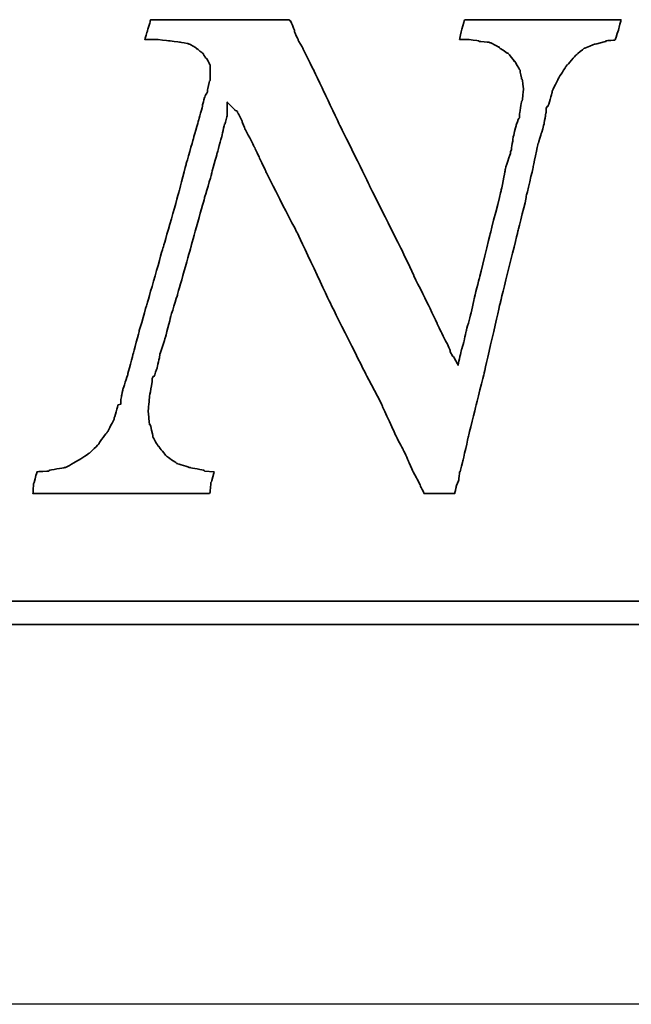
# Model space of a CAD drawing. Header units: millimetres. Extents: x -212 to 3135, y -1694 to 860.
# Tile 368 of 565: x 1107 to 1112, y -1388 to -1379. Entities that reach past the tile are written whole.
import ezdxf

# ---------------------------------------------------------------- set-up
doc = ezdxf.new("R2010")
doc.units = ezdxf.units.MM
doc.layers.add('2', color=7, linetype='CONTINUOUS', true_color=0xffffff)
doc.layers.add('DIM', color=4, linetype='CONTINUOUS')
doc.layers.add('layer 1', color=7, linetype='CONTINUOUS')

# ---------------------------------------------------------------- blocks, each defined once
blk = doc.blocks.new('TBI MOTION logo(完整正式版)')
at = {"layer": 'layer 1', "color": 22, "lineweight": 35}
for points, knots in [([(58.92625, -7.91875), (58.92625, -7.91875), (58.58625, -7.89375), (58.58625, -7.89375), (58.58625, -7.89375), (58.58625, -7.89375), (58.56625, -7.87125), (58.56625, -7.87125), (58.56625, -7.87125), (58.56625, -7.87125), (58.08375, -7.77375), (58.08375, -7.77375), (58.08375, -7.77375), (58.08375, -7.77375), (58.06125, -7.77375), (58.06125, -7.77375), (58.06125, -7.77375), (58.06125, -7.77375), (57.62625, -7.63125), (57.62625, -7.63125), (57.62625, -7.63125), (57.62625, -7.63125), (57.60625, -7.63125), (57.60625, -7.63125), (57.60625, -7.63125), (57.60625, -7.63125), (57.58125, -7.60625), (57.58125, -7.60625), (57.58125, -7.60625), (57.58125, -7.60625), (57.26625, -7.38875), (57.26625, -7.38875), (57.26625, -7.38875), (57.26625, -7.38875), (57.24625, -7.36875), (57.24625, -7.36875), (57.24625, -7.36875), (57.24625, -7.36875), (57.22125, -7.34375), (57.22125, -7.34375), (57.22125, -7.34375), (57.22125, -7.34375), (56.98125, -7.05375), (56.98125, -7.05375), (56.98125, -7.05375), (56.98125, -7.05375), (56.98125, -7.02875), (56.98125, -7.02875), (56.98125, -7.02875), (56.98125, -7.02875), (56.95625, -7.02875), (56.95625, -7.02875), (56.95625, -7.02875), (56.95625, -7.02875), (56.76625, -6.69625), (56.76625, -6.69625), (56.76625, -6.69625), (56.76625, -6.69625), (56.76625, -6.67125), (56.76625, -6.67125), (56.76625, -6.67125), (56.76625, -6.67125), (56.76625, -6.64875), (56.76625, -6.64875), (56.76625, -6.64875), (56.76625, -6.64875), (56.67125, -6.26375), (56.67125, -6.26375), (56.67125, -6.26375), (56.67125, -6.26375), (56.64625, -6.26375), (56.64625, -6.26375), (56.64625, -6.26375), (56.64625, -6.26375), (56.64625, -6.23875), (56.64625, -6.23875), (56.64625, -6.23875), (56.64625, -6.23875), (56.59625, -5.80875), (56.59625, -5.80875), (56.59625, -5.80875), (56.59625, -5.80875), (56.59625, -5.78375), (56.59625, -5.78375), (56.59625, -5.78375), (56.59625, -5.78375), (56.64625, -5.30375), (56.64625, -5.30375), (56.64625, -5.30375), (56.64625, -5.30375), (56.64625, -5.27875), (56.64625, -5.27875), (56.64625, -5.27875), (56.64625, -5.27875), (56.74125, -4.72875), (56.74125, -4.72875), (56.74125, -4.72875), (56.74125, -4.72875), (56.74125, -4.67875), (56.74125, -4.67875), (56.74125, -4.67875), (56.74125, -4.67875), (56.74125, -4.63375), (56.74125, -4.63375), (56.74125, -4.63375), (56.74125, -4.63375), (56.79125, -4.55875), (56.79125, -4.55875), (56.79125, -4.55875), (56.79125, -4.55875), (56.81125, -4.55875), (56.81125, -4.55875), (56.81125, -4.55875), (56.81125, -4.55875), (56.91125, -4.27375), (56.91125, -4.27375), (56.91125, -4.27375), (56.91125, -4.27375), (57.00625, -3.83874), (57.00625, -3.83874), (57.00625, -3.83874), (57.00625, -3.83874), (57.00625, -3.81374), (57.00625, -3.81374), (57.00625, -3.81374), (57.00625, -3.81374), (57.19875, -3.21374), (57.19875, -3.21374), (57.19875, -3.21374), (57.19875, -3.21374), (57.38625, -2.49625), (57.38625, -2.49625), (57.38625, -2.49625), (57.38625, -2.49625), (57.38625, -2.47374), (57.38625, -2.47374), (57.38625, -2.47374), (57.38625, -2.47374), (57.62625, -1.70375), (57.62625, -1.70375), (57.62625, -1.70375), (57.62625, -1.70375), (58.10625, 0.00125), (58.10625, 0.00125), (58.10625, 0.00125), (58.10625, 0.00125), (58.58625, 1.72625), (58.58625, 1.72625), (58.58625, 1.72625), (58.58625, 1.72625), (58.82625, 2.54125), (58.82625, 2.54125), (58.82625, 2.54125), (58.82625, 2.54125), (58.82625, 2.56374), (58.82625, 2.56374), (58.82625, 2.56374), (58.82625, 2.56374), (59.02125, 3.26125), (59.02125, 3.26125), (59.02125, 3.26125), (59.02125, 3.26125), (59.18625, 3.86125), (59.18625, 3.86125), (59.18625, 3.86125), (59.18625, 3.86125), (59.28625, 4.31875), (59.28625, 4.31875), (59.28625, 4.31875), (59.28625, 4.31875), (59.30625, 4.31875), (59.30625, 4.31875), (59.30625, 4.31875), (59.30625, 4.31875), (59.30625, 4.34125), (59.30625, 4.34125), (59.30625, 4.34125), (59.30625, 4.34125), (59.38125, 4.60625), (59.38125, 4.60625), (59.38125, 4.60625), (59.38125, 4.60625), (59.38125, 4.65125), (59.38125, 4.65125), (59.38125, 4.65125), (59.38125, 4.65125), (59.38125, 5.08625), (59.38125, 5.08625), (59.38125, 5.08625), (59.38125, 5.08625), (59.66625, 4.79624), (59.66625, 4.79624), (59.66625, 4.79624), (59.66625, 4.79624), (59.74125, 4.75124), (59.74125, 4.75124), (59.74125, 4.75124), (59.74125, 4.75124), (59.74125, 4.72624), (59.74125, 4.72624), (59.74125, 4.72624), (59.74125, 4.72624), (59.76125, 4.70124), (59.76125, 4.70124), (59.76125, 4.70124), (59.76125, 4.70124), (59.81125, 4.60625), (59.81125, 4.60625), (59.81125, 4.60625), (59.81125, 4.60625), (59.90625, 4.41125), (59.90625, 4.41125), (59.90625, 4.41125), (59.90625, 4.41125), (59.90625, 4.39125), (59.90625, 4.39125), (59.90625, 4.39125), (59.90625, 4.39125), (60.00375, 4.15124), (60.00375, 4.15124), (60.00375, 4.15124), (60.00375, 4.15124), (60.14625, 3.88374), (60.14625, 3.88374), (60.14625, 3.88374), (60.14625, 3.88374), (60.34125, 3.50124), (60.34125, 3.50124), (60.34125, 3.50124), (60.34125, 3.50124), (60.53125, 3.09125), (60.53125, 3.09125), (60.53125, 3.09125), (60.53125, 3.09125), (60.74625, 2.63625), (60.74625, 2.63625), (60.74625, 2.63625), (60.74625, 2.63625), (61.25125, 1.63124), (61.25125, 1.63124), (61.25125, 1.63124), (61.25125, 1.63124), (61.85125, 0.47625), (61.85125, 0.47625), (61.85125, 0.47625), (61.85125, 0.47625), (63.02625, -2.01874), (63.02625, -2.01874), (63.02625, -2.01874), (63.02625, -2.01874), (64.27625, -4.51374), (64.27625, -4.51374), (64.27625, -4.51374), (64.27625, -4.51374), (64.85125, -5.61375), (64.85125, -5.61375), (64.85125, -5.61375), (64.85125, -5.61375), (64.85125, -5.64125), (64.85125, -5.64125), (64.85125, -5.64125), (64.85125, -5.64125), (65.32875, -6.67125), (65.32875, -6.67125), (65.32875, -6.67125), (65.32875, -6.67125), (65.57125, -7.12875), (65.57125, -7.12875), (65.57125, -7.12875), (65.57125, -7.12875), (65.76125, -7.53625), (65.76125, -7.53625), (65.76125, -7.53625), (65.76125, -7.53625), (65.76125, -7.55625), (65.76125, -7.55625), (65.76125, -7.55625), (65.76125, -7.55625), (65.90375, -7.87125), (65.90375, -7.87125), (65.90375, -7.87125), (65.90375, -7.87125), (66.07125, -8.18125), (66.07125, -8.18125), (66.07125, -8.18125), (66.07125, -8.18125), (66.19125, -8.42375), (66.19125, -8.42375), (66.19125, -8.42375), (66.19125, -8.42375), (66.19125, -8.44375), (66.19125, -8.44375), (66.19125, -8.44375), (66.19125, -8.44375), (66.29125, -8.63875), (66.29125, -8.63875), (66.29125, -8.63875), (66.29125, -8.63875), (66.31125, -8.68625), (66.31125, -8.68625), (66.31125, -8.68625), (66.31125, -8.68625), (66.38375, -8.68625), (66.38375, -8.68625), (66.38375, -8.68625), (66.38375, -8.68625), (66.84125, -8.68625), (66.84125, -8.68625), (66.84125, -8.68625), (66.84125, -8.68625), (67.29625, -8.68625), (67.29625, -8.68625), (67.29625, -8.68625), (67.29625, -8.68625), (67.36625, -8.68625), (67.36625, -8.68625), (67.36625, -8.68625), (67.36625, -8.68625), (67.39125, -8.68625), (67.39125, -8.68625), (67.39125, -8.68625), (67.39125, -8.68625), (67.44125, -8.46875), (67.44125, -8.46875), (67.44125, -8.46875), (67.44125, -8.46875), (67.44125, -8.44375), (67.44125, -8.44375), (67.44125, -8.44375), (67.44125, -8.44375), (67.53625, -8.20375), (67.53625, -8.20375), (67.53625, -8.20375), (67.53625, -8.20375), (67.56125, -7.94375), (67.56125, -7.94375), (67.56125, -7.94375), (67.56125, -7.94375), (67.56125, -7.91875), (67.56125, -7.91875), (67.56125, -7.91875), (67.56125, -7.91875), (67.58625, -7.91875), (67.58625, -7.91875), (67.58625, -7.91875), (67.58625, -7.91875), (67.68125, -7.53625), (67.68125, -7.53625), (67.68125, -7.53625), (67.68125, -7.53625), (67.87375, -6.67125), (67.87375, -6.67125), (67.87375, -6.67125), (67.87375, -6.67125), (68.13625, -5.61375), (68.13625, -5.61375), (68.13625, -5.61375), (68.13625, -5.61375), (68.42375, -4.46374), (68.42375, -4.46374), (68.42375, -4.46374), (68.42375, -4.46374), (68.99875, -1.96874), (68.99875, -1.96874), (68.99875, -1.96874), (68.99875, -1.96874), (69.62625, 0.57625), (69.62625, 0.57625), (69.62625, 0.57625), (69.62625, 0.57625), (69.91125, 1.72625), (69.91125, 1.72625), (69.91125, 1.72625), (69.91125, 1.72625), (69.91125, 1.77625), (69.91125, 1.77625), (69.91125, 1.77625), (69.91125, 1.77625), (70.15125, 2.78124), (70.15125, 2.78124), (70.15125, 2.78124), (70.15125, 2.78124), (70.32125, 3.62125), (70.32125, 3.62125), (70.32125, 3.62125), (70.32125, 3.62125), (70.34125, 3.64625), (70.34125, 3.64625), (70.34125, 3.64625), (70.34125, 3.64625), (70.44125, 3.98125), (70.44125, 3.98125), (70.44125, 3.98125), (70.44125, 3.98125), (70.53625, 4.31875), (70.53625, 4.31875), (70.53625, 4.31875), (70.53625, 4.31875), (70.58125, 4.55875), (70.58125, 4.55875), (70.58125, 4.55875), (70.58125, 4.55875), (70.60625, 4.72624), (70.60625, 4.72624), (70.60625, 4.72624), (70.60625, 4.72624), (70.60625, 4.79624), (70.60625, 4.79624), (70.60625, 4.79624), (70.60625, 4.79624), (70.60625, 4.87125), (70.60625, 4.87125), (70.60625, 4.87125), (70.60625, 4.87125), (70.65625, 4.94125), (70.65625, 4.94125), (70.65625, 4.94125), (70.65625, 4.94125), (70.68125, 4.94125), (70.68125, 4.94125), (70.68125, 4.94125), (70.68125, 4.94125), (70.82125, 5.42125), (70.82125, 5.42125), (70.82125, 5.42125), (70.82125, 5.42125), (70.82125, 5.44625), (70.82125, 5.44625), (70.82125, 5.44625), (70.82125, 5.44625), (70.82125, 5.47125), (70.82125, 5.47125), (70.82125, 5.47125), (70.82125, 5.47125), (71.06125, 5.94625), (71.06125, 5.94625), (71.06125, 5.94625), (71.06125, 5.94625), (71.30125, 6.33124), (71.30125, 6.33124), (71.30125, 6.33124), (71.30125, 6.33124), (71.32625, 6.35625), (71.32625, 6.35625), (71.32625, 6.35625), (71.32625, 6.35625), (71.32625, 6.38124), (71.32625, 6.38124), (71.32625, 6.38124), (71.32625, 6.38124), (71.35125, 6.38124), (71.35125, 6.38124), (71.35125, 6.38124), (71.35125, 6.38124), (71.66125, 6.74125), (71.66125, 6.74125), (71.66125, 6.74125), (71.66125, 6.74125), (71.68625, 6.76625), (71.68625, 6.76625), (71.68625, 6.76625), (71.68625, 6.76625), (71.92625, 6.95624), (71.92625, 6.95624), (71.92625, 6.95624), (71.92625, 6.95624), (71.95125, 6.98125), (71.95125, 6.98125), (71.95125, 6.98125), (71.95125, 6.98125), (71.97625, 6.98125), (71.97625, 6.98125), (71.97625, 6.98125), (71.97625, 6.98125), (72.31125, 7.12624), (72.31125, 7.12624), (72.31125, 7.12624), (72.31125, 7.12624), (72.33375, 7.12624), (72.33375, 7.12624), (72.33375, 7.12624), (72.33375, 7.12624), (72.71625, 7.21875), (72.71625, 7.21875), (72.71625, 7.21875), (72.71625, 7.21875), (72.71625, 7.24624), (72.71625, 7.24624), (72.71625, 7.24624), (72.71625, 7.24624), (72.74125, 7.24624), (72.74125, 7.24624), (72.74125, 7.24624), (72.74125, 7.24624), (73.03124, 7.26624), (73.03124, 7.26624), (73.03124, 7.26624), (73.03124, 7.26624), (73.05375, 7.29125), (73.05375, 7.29125), (73.05375, 7.29125), (73.05375, 7.29125), (73.05375, 7.31625), (73.05375, 7.31625), (73.05375, 7.31625), (73.05375, 7.31625), (73.17625, 7.67625), (73.17625, 7.67625), (73.17625, 7.67625), (73.17625, 7.67625), (73.24625, 7.98625), (73.24625, 7.98625), (73.24625, 7.98625), (73.24625, 7.98625), (73.19625, 7.98625), (73.19625, 7.98625), (73.19625, 7.98625), (73.19625, 7.98625), (72.93625, 7.98625), (72.93625, 7.98625), (72.93625, 7.98625), (72.93625, 7.98625), (72.55125, 7.98625), (72.55125, 7.98625), (72.55125, 7.98625), (72.55125, 7.98625), (72.09625, 7.98625), (72.09625, 7.98625), (72.09625, 7.98625), (72.09625, 7.98625), (71.64125, 7.98625), (71.64125, 7.98625), (71.64125, 7.98625), (71.64125, 7.98625), (70.53625, 7.98625), (70.53625, 7.98625), (70.53625, 7.98625), (70.53625, 7.98625), (69.47875, 7.98625), (69.47875, 7.98625), (69.47875, 7.98625), (69.47875, 7.98625), (68.95125, 7.98625), (68.95125, 7.98625), (68.95125, 7.98625), (68.95125, 7.98625), (68.52125, 7.98625), (68.52125, 7.98625), (68.52125, 7.98625), (68.52125, 7.98625), (68.13625, 7.98625), (68.13625, 7.98625), (68.13625, 7.98625), (68.13625, 7.98625), (67.87375, 7.98625), (67.87375, 7.98625), (67.87375, 7.98625), (67.87375, 7.98625), (67.75125, 7.98625), (67.75125, 7.98625), (67.75125, 7.98625), (67.75125, 7.98625), (67.72625, 7.94125), (67.72625, 7.94125), (67.72625, 7.94125), (67.72625, 7.94125), (67.63125, 7.60625), (67.63125, 7.60625), (67.63125, 7.60625), (67.63125, 7.60625), (67.56125, 7.29125), (67.56125, 7.29125), (67.56125, 7.29125), (67.56125, 7.29125), (67.72625, 7.29125), (67.72625, 7.29125), (67.72625, 7.29125), (67.72625, 7.29125), (67.82625, 7.29125), (67.82625, 7.29125), (67.82625, 7.29125), (67.82625, 7.29125), (67.84625, 7.29125), (67.84625, 7.29125), (67.84625, 7.29125), (67.84625, 7.29125), (68.23125, 7.24624), (68.23125, 7.24624), (68.23125, 7.24624), (68.23125, 7.24624), (68.25875, 7.21875), (68.25875, 7.21875), (68.25875, 7.21875), (68.25875, 7.21875), (68.59125, 7.19624), (68.59125, 7.19624), (68.59125, 7.19624), (68.59125, 7.19624), (68.64125, 7.17125), (68.64125, 7.17125), (68.64125, 7.17125), (68.64125, 7.17125), (68.66625, 7.17125), (68.66625, 7.17125), (68.66625, 7.17125), (68.66625, 7.17125), (68.92625, 7.02624), (68.92625, 7.02624), (68.92625, 7.02624), (68.92625, 7.02624), (68.95125, 7.02624), (68.95125, 7.02624), (68.95125, 7.02624), (68.95125, 7.02624), (68.95125, 7.00624), (68.95125, 7.00624), (68.95125, 7.00624), (68.95125, 7.00624), (69.23875, 6.81125), (69.23875, 6.81125), (69.23875, 6.81125), (69.23875, 6.81125), (69.26625, 6.81125), (69.26625, 6.81125), (69.26625, 6.81125), (69.26625, 6.81125), (69.28625, 6.78625), (69.28625, 6.78625), (69.28625, 6.78625), (69.28625, 6.78625), (69.47875, 6.54875), (69.47875, 6.54875), (69.47875, 6.54875), (69.47875, 6.54875), (69.47875, 6.52375), (69.47875, 6.52375), (69.47875, 6.52375), (69.47875, 6.52375), (69.50625, 6.52375), (69.50625, 6.52375), (69.50625, 6.52375), (69.50625, 6.52375), (69.67125, 6.23625), (69.67125, 6.23625), (69.67125, 6.23625), (69.67125, 6.23625), (69.69375, 6.21125), (69.69375, 6.21125), (69.69375, 6.21125), (69.69375, 6.21125), (69.69375, 6.18625), (69.69375, 6.18625), (69.69375, 6.18625), (69.69375, 6.18625), (69.74625, 5.89875), (69.74625, 5.89875), (69.74625, 5.89875), (69.74625, 5.89875), (69.76625, 5.89875), (69.76625, 5.89875), (69.76625, 5.89875), (69.76625, 5.89875), (69.81375, 5.56625), (69.81375, 5.56625), (69.81375, 5.56625), (69.81375, 5.56625), (69.81375, 5.54125), (69.81375, 5.54125), (69.81375, 5.54125), (69.81375, 5.54125), (69.81375, 5.51625), (69.81375, 5.51625), (69.81375, 5.51625), (69.81375, 5.51625), (69.76625, 5.13125), (69.76625, 5.13125), (69.76625, 5.13125), (69.76625, 5.13125), (69.74625, 5.10874), (69.74625, 5.10874), (69.74625, 5.10874), (69.74625, 5.10874), (69.67125, 4.65125), (69.67125, 4.65125), (69.67125, 4.65125), (69.67125, 4.65125), (69.67125, 4.55875), (69.67125, 4.55875), (69.67125, 4.55875), (69.67125, 4.55875), (69.67125, 4.53125), (69.67125, 4.53125), (69.67125, 4.53125), (69.67125, 4.53125), (69.64625, 4.50874), (69.64625, 4.50874), (69.64625, 4.50874), (69.64625, 4.50874), (69.55125, 4.27125), (69.55125, 4.27125), (69.55125, 4.27125), (69.55125, 4.27125), (69.55125, 4.24625), (69.55125, 4.24625), (69.55125, 4.24625), (69.55125, 4.24625), (69.45375, 3.86125), (69.45375, 3.86125), (69.45375, 3.86125), (69.45375, 3.86125), (69.38625, 3.40624), (69.38625, 3.40624), (69.38625, 3.40624), (69.38625, 3.40624), (69.35875, 3.33125), (69.35875, 3.33125), (69.35875, 3.33125), (69.35875, 3.33125), (69.35875, 3.30875), (69.35875, 3.30875), (69.35875, 3.30875), (69.35875, 3.30875), (69.16625, 2.71125), (69.16625, 2.71125), (69.16625, 2.71125), (69.16625, 2.71125), (69.16625, 2.66375), (69.16625, 2.66375), (69.16625, 2.66375), (69.16625, 2.66375), (69.02625, 1.96374), (69.02625, 1.96374), (69.02625, 1.96374), (69.02625, 1.96374), (68.64125, 0.45624), (68.64125, 0.45624), (68.64125, 0.45624), (68.64125, 0.45624), (68.25875, -1.10625), (68.25875, -1.10625), (68.25875, -1.10625), (68.25875, -1.10625), (68.08625, -1.80125), (68.08625, -1.80125), (68.08625, -1.80125), (68.08625, -1.80125), (67.94625, -2.42625), (67.94625, -2.42625), (67.94625, -2.42625), (67.94625, -2.42625), (67.80125, -2.95375), (67.80125, -2.95375), (67.80125, -2.95375), (67.80125, -2.95375), (67.70625, -3.38375), (67.70625, -3.38375), (67.70625, -3.38375), (67.70625, -3.38375), (67.70625, -3.40875), (67.70625, -3.40875), (67.70625, -3.40875), (67.70625, -3.40875), (67.63125, -3.62375), (67.63125, -3.62375), (67.63125, -3.62375), (67.63125, -3.62375), (67.60625, -3.72125), (67.60625, -3.72125), (67.60625, -3.72125), (67.60625, -3.72125), (67.51125, -4.17375), (67.51125, -4.17375), (67.51125, -4.17375), (67.51125, -4.17375), (67.34625, -3.86374), (67.34625, -3.86374), (67.34625, -3.86374), (67.34625, -3.86374), (67.32125, -3.86374), (67.32125, -3.86374), (67.32125, -3.86374), (67.32125, -3.86374), (67.27125, -3.76874), (67.27125, -3.76874), (67.27125, -3.76874), (67.27125, -3.76874), (67.22625, -3.67374), (67.22625, -3.67374), (67.22625, -3.67374), (67.22625, -3.67374), (67.22625, -3.64875), (67.22625, -3.64875), (67.22625, -3.64875), (67.22625, -3.64875), (67.15125, -3.45375), (67.15125, -3.45375), (67.15125, -3.45375), (67.15125, -3.45375), (67.05625, -3.28875), (67.05625, -3.28875), (67.05625, -3.28875), (67.05625, -3.28875), (66.91125, -3.00125), (66.91125, -3.00125), (66.91125, -3.00125), (66.91125, -3.00125), (66.77125, -2.71375), (66.77125, -2.71375), (66.77125, -2.71375), (66.77125, -2.71375), (66.77125, -2.68875), (66.77125, -2.68875), (66.77125, -2.68875), (66.77125, -2.68875), (66.41125, -1.94374), (66.41125, -1.94374), (66.41125, -1.94374), (66.41125, -1.94374), (65.95125, -1.03375), (65.95125, -1.03375), (65.95125, -1.03375), (65.95125, -1.03375), (65.95125, -1.00875), (65.95125, -1.00875), (65.95125, -1.00875), (65.95125, -1.00875), (65.49625, -0.04874), (65.49625, -0.04874), (65.49625, -0.04874), (65.49625, -0.04874), (64.39375, 2.13624), (64.39375, 2.13624), (64.39375, 2.13624), (64.39375, 2.13624), (64.39375, 2.15624), (64.39375, 2.15624), (64.39375, 2.15624), (64.39375, 2.15624), (63.33625, 4.29125), (63.33625, 4.29125), (63.33625, 4.29125), (63.33625, 4.29125), (62.85625, 5.30125), (62.85625, 5.30125), (62.85625, 5.30125), (62.85625, 5.30125), (62.42625, 6.21125), (62.42625, 6.21125), (62.42625, 6.21125), (62.42625, 6.21125), (62.04125, 6.98125), (62.04125, 6.98125), (62.04125, 6.98125), (62.04125, 6.98125), (61.87375, 7.26624), (61.87375, 7.26624), (61.87375, 7.26624), (61.87375, 7.26624), (61.87375, 7.29125), (61.87375, 7.29125), (61.87375, 7.29125), (61.87375, 7.29125), (61.75625, 7.55625), (61.75625, 7.55625), (61.75625, 7.55625), (61.75625, 7.55625), (61.75625, 7.58124), (61.75625, 7.58124), (61.75625, 7.58124), (61.75625, 7.58124), (61.68375, 7.79375), (61.68375, 7.79375), (61.68375, 7.79375), (61.68375, 7.79375), (61.61125, 7.94125), (61.61125, 7.94125), (61.61125, 7.94125), (61.61125, 7.94125), (61.58625, 7.94125), (61.58625, 7.94125), (61.58625, 7.94125), (61.58625, 7.94125), (61.56375, 7.98625), (61.56375, 7.98625), (61.56375, 7.98625), (61.56375, 7.98625), (61.41875, 7.98625), (61.41875, 7.98625), (61.41875, 7.98625), (61.41875, 7.98625), (61.18125, 7.98625), (61.18125, 7.98625), (61.18125, 7.98625), (61.18125, 7.98625), (60.84125, 7.98625), (60.84125, 7.98625), (60.84125, 7.98625), (60.84125, 7.98625), (60.02625, 7.98625), (60.02625, 7.98625), (60.02625, 7.98625), (60.02625, 7.98625), (59.11625, 7.98625), (59.11625, 7.98625), (59.11625, 7.98625), (59.11625, 7.98625), (58.15625, 7.98625), (58.15625, 7.98625), (58.15625, 7.98625), (58.15625, 7.98625), (57.34125, 7.98625), (57.34125, 7.98625), (57.34125, 7.98625), (57.34125, 7.98625), (57.00625, 7.98625), (57.00625, 7.98625), (57.00625, 7.98625), (57.00625, 7.98625), (56.76625, 7.98625), (56.76625, 7.98625), (56.76625, 7.98625), (56.76625, 7.98625), (56.69125, 7.98625), (56.69125, 7.98625), (56.69125, 7.98625), (56.69125, 7.98625), (56.67125, 7.94125), (56.67125, 7.94125), (56.67125, 7.94125), (56.67125, 7.94125), (56.67125, 7.91625), (56.67125, 7.91625), (56.67125, 7.91625), (56.67125, 7.91625), (56.57125, 7.60625), (56.57125, 7.60625), (56.57125, 7.60625), (56.57125, 7.60625), (56.57125, 7.58124), (56.57125, 7.58124), (56.57125, 7.58124), (56.57125, 7.58124), (56.47625, 7.29125), (56.47625, 7.29125), (56.47625, 7.29125), (56.47625, 7.29125), (56.57125, 7.29125), (56.57125, 7.29125), (56.57125, 7.29125), (56.57125, 7.29125), (56.76625, 7.29125), (56.76625, 7.29125), (56.76625, 7.29125), (56.76625, 7.29125), (56.86125, 7.29125), (56.86125, 7.29125), (56.86125, 7.29125), (56.86125, 7.29125), (56.88625, 7.29125), (56.88625, 7.29125), (56.88625, 7.29125), (56.88625, 7.29125), (57.31625, 7.24624), (57.31625, 7.24624), (57.31625, 7.24624), (57.31625, 7.24624), (57.70125, 7.19624), (57.70125, 7.19624), (57.70125, 7.19624), (57.70125, 7.19624), (57.72625, 7.19624), (57.72625, 7.19624), (57.72625, 7.19624), (57.72625, 7.19624), (58.01125, 7.14624), (58.01125, 7.14624), (58.01125, 7.14624), (58.01125, 7.14624), (58.03625, 7.12624), (58.03625, 7.12624), (58.03625, 7.12624), (58.03625, 7.12624), (58.06125, 7.12624), (58.06125, 7.12624), (58.06125, 7.12624), (58.06125, 7.12624), (58.30125, 6.98125), (58.30125, 6.98125), (58.30125, 6.98125), (58.30125, 6.98125), (58.30125, 6.95624), (58.30125, 6.95624), (58.30125, 6.95624), (58.30125, 6.95624), (58.32375, 6.95624), (58.32375, 6.95624), (58.32375, 6.95624), (58.32375, 6.95624), (58.51625, 6.81125), (58.51625, 6.81125), (58.51625, 6.81125), (58.51625, 6.81125), (58.54125, 6.78625), (58.54125, 6.78625), (58.54125, 6.78625), (58.54125, 6.78625), (58.54125, 6.76625), (58.54125, 6.76625), (58.54125, 6.76625), (58.54125, 6.76625), (58.63625, 6.62124), (58.63625, 6.62124), (58.63625, 6.62124), (58.63625, 6.62124), (58.65875, 6.62124), (58.65875, 6.62124), (58.65875, 6.62124), (58.65875, 6.62124), (58.75625, 6.42625), (58.75625, 6.42625), (58.75625, 6.42625), (58.75625, 6.42625), (58.77875, 6.38124), (58.77875, 6.38124), (58.77875, 6.38124), (58.77875, 6.38124), (58.77875, 6.33124), (58.77875, 6.33124), (58.77875, 6.33124), (58.77875, 6.33124), (58.77875, 6.09125), (58.77875, 6.09125), (58.77875, 6.09125), (58.77875, 6.09125), (58.77875, 5.85125), (58.77875, 5.85125), (58.77875, 5.85125), (58.77875, 5.85125), (58.75625, 5.82625), (58.75625, 5.82625), (58.75625, 5.82625), (58.75625, 5.82625), (58.68625, 5.51625), (58.68625, 5.51625), (58.68625, 5.51625), (58.68625, 5.51625), (58.68625, 5.47125), (58.68625, 5.47125), (58.68625, 5.47125), (58.68625, 5.47125), (58.68625, 5.44625), (58.68625, 5.44625), (58.68625, 5.44625), (58.68625, 5.44625), (58.65875, 5.39625), (58.65875, 5.39625), (58.65875, 5.39625), (58.65875, 5.39625), (58.61125, 5.32624), (58.61125, 5.32624), (58.61125, 5.32624), (58.61125, 5.32624), (58.56625, 5.20375), (58.56625, 5.20375), (58.56625, 5.20375), (58.56625, 5.20375), (58.51625, 4.99125), (58.51625, 4.99125), (58.51625, 4.99125), (58.51625, 4.99125), (58.51625, 4.96625), (58.51625, 4.96625), (58.51625, 4.96625), (58.51625, 4.96625), (58.37125, 4.43625), (58.37125, 4.43625), (58.37125, 4.43625), (58.37125, 4.43625), (58.18125, 3.76625), (58.18125, 3.76625), (58.18125, 3.76625), (58.18125, 3.76625), (57.94125, 2.92624), (57.94125, 2.92624), (57.94125, 2.92624), (57.94125, 2.92624), (57.70125, 1.98874), (57.70125, 1.98874), (57.70125, 1.98874), (57.70125, 1.98874), (57.12625, -0.02374), (57.12625, -0.02374), (57.12625, -0.02374), (57.12625, -0.02374), (56.55125, -2.03875), (56.55125, -2.03875), (56.55125, -2.03875), (56.55125, -2.03875), (56.28625, -2.95375), (56.28625, -2.95375), (56.28625, -2.95375), (56.28625, -2.95375), (56.07125, -3.76874), (56.07125, -3.76874), (56.07125, -3.76874), (56.07125, -3.76874), (55.87625, -4.48874), (55.87625, -4.48874), (55.87625, -4.48874), (55.87625, -4.48874), (55.87625, -4.51374), (55.87625, -4.51374), (55.87625, -4.51374), (55.87625, -4.51374), (55.71125, -5.01625), (55.71125, -5.01625), (55.71125, -5.01625), (55.71125, -5.01625), (55.66125, -5.25375), (55.66125, -5.25375), (55.66125, -5.25375), (55.66125, -5.25375), (55.66125, -5.27875), (55.66125, -5.27875), (55.66125, -5.27875), (55.66125, -5.27875), (55.63625, -5.37375), (55.63625, -5.37375), (55.63625, -5.37375), (55.63625, -5.37375), (55.63625, -5.42375), (55.63625, -5.42375), (55.63625, -5.42375), (55.63625, -5.42375), (55.63625, -5.54125), (55.63625, -5.54125), (55.63625, -5.54125), (55.63625, -5.54125), (55.54125, -5.56875), (55.54125, -5.56875), (55.54125, -5.56875), (55.54125, -5.56875), (55.39625, -6.04875), (55.39625, -6.04875), (55.39625, -6.04875), (55.39625, -6.04875), (55.39625, -6.06875), (55.39625, -6.06875), (55.39625, -6.06875), (55.39625, -6.06875), (55.18125, -6.50375), (55.18125, -6.50375), (55.18125, -6.50375), (55.18125, -6.50375), (55.15625, -6.52875), (55.15625, -6.52875), (55.15625, -6.52875), (55.15625, -6.52875), (54.86875, -6.91125), (54.86875, -6.91125), (54.86875, -6.91125), (54.86875, -6.91125), (54.86875, -6.93375), (54.86875, -6.93375), (54.86875, -6.93375), (54.86875, -6.93375), (54.53125, -7.26875), (54.53125, -7.26875), (54.53125, -7.26875), (54.53125, -7.26875), (54.51125, -7.26875), (54.51125, -7.26875), (54.51125, -7.26875), (54.51125, -7.26875), (54.48625, -7.29625), (54.48625, -7.29625), (54.48625, -7.29625), (54.48625, -7.29625), (54.10375, -7.53625), (54.10375, -7.53625), (54.10375, -7.53625), (54.10375, -7.53625), (53.69625, -7.77375), (53.69625, -7.77375), (53.69625, -7.77375), (53.69625, -7.77375), (53.67125, -7.77375), (53.67125, -7.77375), (53.67125, -7.77375), (53.67125, -7.77375), (53.64625, -7.77375), (53.64625, -7.77375), (53.64625, -7.77375), (53.64625, -7.77375), (53.11625, -7.87125), (53.11625, -7.87125), (53.11625, -7.87125), (53.11625, -7.87125), (53.09625, -7.89375), (53.09625, -7.89375), (53.09625, -7.89375), (53.09625, -7.89375), (52.68625, -7.91875), (52.68625, -7.91875), (52.68625, -7.91875), (52.68625, -7.91875), (52.66125, -7.99125), (52.66125, -7.99125), (52.66125, -7.99125), (52.66125, -7.99125), (52.56625, -8.34875), (52.56625, -8.34875), (52.56625, -8.34875), (52.56625, -8.34875), (52.54125, -8.68625), (52.54125, -8.68625), (52.54125, -8.68625), (52.54125, -8.68625), (52.58875, -8.68625), (52.58875, -8.68625), (52.58875, -8.68625), (52.58875, -8.68625), (52.87625, -8.68625), (52.87625, -8.68625), (52.87625, -8.68625), (52.87625, -8.68625), (53.33625, -8.68625), (53.33625, -8.68625), (53.33625, -8.68625), (53.33625, -8.68625), (53.79125, -8.68625), (53.79125, -8.68625), (53.79125, -8.68625), (53.79125, -8.68625), (54.36625, -8.68625), (54.36625, -8.68625), (54.36625, -8.68625), (54.36625, -8.68625), (55.59125, -8.68625), (55.59125, -8.68625), (55.59125, -8.68625), (55.59125, -8.68625), (56.76625, -8.68625), (56.76625, -8.68625), (56.76625, -8.68625), (56.76625, -8.68625), (57.34125, -8.68625), (57.34125, -8.68625), (57.34125, -8.68625), (57.34125, -8.68625), (57.82125, -8.68625), (57.82125, -8.68625), (57.82125, -8.68625), (57.82125, -8.68625), (58.25125, -8.68625), (58.25125, -8.68625), (58.25125, -8.68625), (58.25125, -8.68625), (58.58625, -8.68625), (58.58625, -8.68625), (58.58625, -8.68625), (58.58625, -8.68625), (58.75625, -8.68625), (58.75625, -8.68625), (58.75625, -8.68625), (58.75625, -8.68625), (58.77875, -8.63875), (58.77875, -8.63875), (58.77875, -8.63875), (58.77875, -8.63875), (58.80625, -8.30375), (58.80625, -8.30375), (58.80625, -8.30375), (58.80625, -8.30375), (58.82625, -8.27875), (58.82625, -8.27875), (58.82625, -8.27875), (58.82625, -8.27875), (58.92625, -7.91875), (58.92625, -7.91875)], [0, 0, 0, 0, 0.003125, 0.003125, 0.003125, 0.00312501, 0.00625, 0.00625, 0.00625, 0.00625001, 0.009375, 0.009375, 0.009375, 0.00937501, 0.0125, 0.0125, 0.0125, 0.01250001, 0.015625, 0.015625, 0.015625, 0.01562501, 0.01875, 0.01875, 0.01875, 0.01875001, 0.021875, 0.021875, 0.021875, 0.02187501, 0.025, 0.025, 0.025, 0.02500001, 0.028125, 0.028125, 0.028125, 0.02812501, 0.03125, 0.03125, 0.03125, 0.03125001, 0.034375, 0.034375, 0.034375, 0.03437501, 0.0375, 0.0375, 0.0375, 0.03750001, 0.040625, 0.040625, 0.040625, 0.04062501, 0.04375, 0.04375, 0.04375, 0.04375001, 0.046875, 0.046875, 0.046875, 0.04687501, 0.05, 0.05, 0.05, 0.05000001, 0.053125, 0.053125, 0.053125, 0.05312501, 0.05625, 0.05625, 0.05625, 0.05625001, 0.059375, 0.059375, 0.059375, 0.05937501, 0.0625, 0.0625, 0.0625, 0.06250001, 0.065625, 0.065625, 0.065625, 0.06562501, 0.06875, 0.06875, 0.06875, 0.06875001, 0.071875, 0.071875, 0.071875, 0.07187501, 0.075, 0.075, 0.075, 0.07500001, 0.078125, 0.078125, 0.078125, 0.07812501, 0.08125, 0.08125, 0.08125, 0.08125001, 0.084375, 0.084375, 0.084375, 0.08437501, 0.0875, 0.0875, 0.0875, 0.08750001, 0.090625, 0.090625, 0.090625, 0.09062501, 0.09375, 0.09375, 0.09375, 0.09375001, 0.096875, 0.096875, 0.096875, 0.09687501, 0.1, 0.1, 0.1, 0.10000001, 0.103125, 0.103125, 0.103125, 0.10312501, 0.10625, 0.10625, 0.10625, 0.10625001, 0.109375, 0.109375, 0.109375, 0.10937501, 0.1125, 0.1125, 0.1125, 0.11250001, 0.115625, 0.115625, 0.115625, 0.11562501, 0.11875, 0.11875, 0.11875, 0.11875001, 0.121875, 0.121875, 0.121875, 0.12187501, 0.125, 0.125, 0.125, 0.12500001, 0.128125, 0.128125, 0.128125, 0.12812501, 0.13125, 0.13125, 0.13125, 0.13125001, 0.134375, 0.134375, 0.134375, 0.13437501, 0.1375, 0.1375, 0.1375, 0.13750001, 0.140625, 0.140625, 0.140625, 0.14062501, 0.14375, 0.14375, 0.14375, 0.14375001, 0.146875, 0.146875, 0.146875, 0.14687501, 0.15, 0.15, 0.15, 0.15000001, 0.153125, 0.153125, 0.153125, 0.15312501, 0.15625, 0.15625, 0.15625, 0.15625001, 0.159375, 0.159375, 0.159375, 0.15937501, 0.1625, 0.1625, 0.1625, 0.16250001, 0.165625, 0.165625, 0.165625, 0.16562501, 0.16875, 0.16875, 0.16875, 0.16875001, 0.171875, 0.171875, 0.171875, 0.17187501, 0.175, 0.175, 0.175, 0.17500001, 0.178125, 0.178125, 0.178125, 0.17812501, 0.18125, 0.18125, 0.18125, 0.18125001, 0.184375, 0.184375, 0.184375, 0.18437501, 0.1875, 0.1875, 0.1875, 0.18750001, 0.190625, 0.190625, 0.190625, 0.19062501, 0.19375, 0.19375, 0.19375, 0.19375001, 0.196875, 0.196875, 0.196875, 0.19687501, 0.2, 0.2, 0.2, 0.20000001, 0.203125, 0.203125, 0.203125, 0.20312501, 0.20625, 0.20625, 0.20625, 0.20625001, 0.209375, 0.209375, 0.209375, 0.20937501, 0.2125, 0.2125, 0.2125, 0.21250001, 0.215625, 0.215625, 0.215625, 0.21562501, 0.21875, 0.21875, 0.21875, 0.21875001, 0.221875, 0.221875, 0.221875, 0.22187501, 0.225, 0.225, 0.225, 0.22500001, 0.228125, 0.228125, 0.228125, 0.22812501, 0.23125, 0.23125, 0.23125, 0.23125001, 0.234375, 0.234375, 0.234375, 0.23437501, 0.2375, 0.2375, 0.2375, 0.23750001, 0.240625, 0.240625, 0.240625, 0.24062501, 0.24375, 0.24375, 0.24375, 0.24375001, 0.246875, 0.246875, 0.246875, 0.24687501, 0.25, 0.25, 0.25, 0.25000001, 0.253125, 0.253125, 0.253125, 0.25312501, 0.25625, 0.25625, 0.25625, 0.25625001, 0.259375, 0.259375, 0.259375, 0.25937501, 0.2625, 0.2625, 0.2625, 0.26250001, 0.265625, 0.265625, 0.265625, 0.26562501, 0.26875, 0.26875, 0.26875, 0.26875001, 0.271875, 0.271875, 0.271875, 0.27187501, 0.275, 0.275, 0.275, 0.27500001, 0.278125, 0.278125, 0.278125, 0.27812501, 0.28125, 0.28125, 0.28125, 0.28125001, 0.284375, 0.284375, 0.284375, 0.28437501, 0.2875, 0.2875, 0.2875, 0.28750001, 0.290625, 0.290625, 0.290625, 0.29062501, 0.29375, 0.29375, 0.29375, 0.29375001, 0.296875, 0.296875, 0.296875, 0.29687501, 0.3, 0.3, 0.3, 0.30000001, 0.303125, 0.303125, 0.303125, 0.30312501, 0.30625, 0.30625, 0.30625, 0.30625001, 0.309375, 0.309375, 0.309375, 0.30937501, 0.3125, 0.3125, 0.3125, 0.31250001, 0.315625, 0.315625, 0.315625, 0.31562501, 0.31875, 0.31875, 0.31875, 0.31875001, 0.321875, 0.321875, 0.321875, 0.32187501, 0.325, 0.325, 0.325, 0.32500001, 0.328125, 0.328125, 0.328125, 0.32812501, 0.33125, 0.33125, 0.33125, 0.33125001, 0.334375, 0.334375, 0.334375, 0.33437501, 0.3375, 0.3375, 0.3375, 0.33750001, 0.340625, 0.340625, 0.340625, 0.34062501, 0.34375, 0.34375, 0.34375, 0.34375001, 0.346875, 0.346875, 0.346875, 0.34687501, 0.35, 0.35, 0.35, 0.35000001, 0.353125, 0.353125, 0.353125, 0.35312501, 0.35625, 0.35625, 0.35625, 0.35625001, 0.359375, 0.359375, 0.359375, 0.35937501, 0.3625, 0.3625, 0.3625, 0.36250001, 0.365625, 0.365625, 0.365625, 0.36562501, 0.36875, 0.36875, 0.36875, 0.36875001, 0.371875, 0.371875, 0.371875, 0.37187501, 0.375, 0.375, 0.375, 0.37500001, 0.378125, 0.378125, 0.378125, 0.37812501, 0.38125, 0.38125, 0.38125, 0.38125001, 0.384375, 0.384375, 0.384375, 0.38437501, 0.3875, 0.3875, 0.3875, 0.38750001, 0.390625, 0.390625, 0.390625, 0.39062501, 0.39375, 0.39375, 0.39375, 0.39375001, 0.396875, 0.396875, 0.396875, 0.39687501, 0.4, 0.4, 0.4, 0.40000001, 0.403125, 0.403125, 0.403125, 0.40312501, 0.40625, 0.40625, 0.40625, 0.40625001, 0.409375, 0.409375, 0.409375, 0.40937501, 0.4125, 0.4125, 0.4125, 0.41250001, 0.415625, 0.415625, 0.415625, 0.41562501, 0.41875, 0.41875, 0.41875, 0.41875001, 0.421875, 0.421875, 0.421875, 0.42187501, 0.425, 0.425, 0.425, 0.42500001, 0.428125, 0.428125, 0.428125, 0.42812501, 0.43125, 0.43125, 0.43125, 0.43125001, 0.434375, 0.434375, 0.434375, 0.43437501, 0.4375, 0.4375, 0.4375, 0.43750001, 0.440625, 0.440625, 0.440625, 0.44062501, 0.44375, 0.44375, 0.44375, 0.44375001, 0.446875, 0.446875, 0.446875, 0.44687501, 0.45, 0.45, 0.45, 0.45000001, 0.453125, 0.453125, 0.453125, 0.45312501, 0.45625, 0.45625, 0.45625, 0.45625001, 0.459375, 0.459375, 0.459375, 0.45937501, 0.4625, 0.4625, 0.4625, 0.46250001, 0.465625, 0.465625, 0.465625, 0.46562501, 0.46875, 0.46875, 0.46875, 0.46875001, 0.471875, 0.471875, 0.471875, 0.47187501, 0.475, 0.475, 0.475, 0.47500001, 0.478125, 0.478125, 0.478125, 0.47812501, 0.48125, 0.48125, 0.48125, 0.48125001, 0.484375, 0.484375, 0.484375, 0.48437501, 0.4875, 0.4875, 0.4875, 0.48750001, 0.490625, 0.490625, 0.490625, 0.49062501, 0.49375, 0.49375, 0.49375, 0.49375001, 0.496875, 0.496875, 0.496875, 0.49687501, 0.5, 0.5, 0.5, 0.50000001, 0.503125, 0.503125, 0.503125, 0.50312501, 0.50625, 0.50625, 0.50625, 0.50625001, 0.509375, 0.509375, 0.509375, 0.50937501, 0.5125, 0.5125, 0.5125, 0.51250001, 0.515625, 0.515625, 0.515625, 0.51562501, 0.51875, 0.51875, 0.51875, 0.51875001, 0.521875, 0.521875, 0.521875, 0.52187501, 0.525, 0.525, 0.525, 0.52500001, 0.528125, 0.528125, 0.528125, 0.52812501, 0.53125, 0.53125, 0.53125, 0.53125001, 0.534375, 0.534375, 0.534375, 0.53437501, 0.5375, 0.5375, 0.5375, 0.53750001, 0.540625, 0.540625, 0.540625, 0.54062501, 0.54375, 0.54375, 0.54375, 0.54375001, 0.546875, 0.546875, 0.546875, 0.54687501, 0.55, 0.55, 0.55, 0.55000001, 0.553125, 0.553125, 0.553125, 0.55312501, 0.55625, 0.55625, 0.55625, 0.55625001, 0.559375, 0.559375, 0.559375, 0.55937501, 0.5625, 0.5625, 0.5625, 0.56250001, 0.565625, 0.565625, 0.565625, 0.56562501, 0.56875, 0.56875, 0.56875, 0.56875001, 0.571875, 0.571875, 0.571875, 0.57187501, 0.575, 0.575, 0.575, 0.57500001, 0.578125, 0.578125, 0.578125, 0.57812501, 0.58125, 0.58125, 0.58125, 0.58125001, 0.584375, 0.584375, 0.584375, 0.58437501, 0.5875, 0.5875, 0.5875, 0.58750001, 0.590625, 0.590625, 0.590625, 0.59062501, 0.59375, 0.59375, 0.59375, 0.59375001, 0.596875, 0.596875, 0.596875, 0.59687501, 0.6, 0.6, 0.6, 0.60000001, 0.603125, 0.603125, 0.603125, 0.60312501, 0.60625, 0.60625, 0.60625, 0.60625001, 0.609375, 0.609375, 0.609375, 0.60937501, 0.6125, 0.6125, 0.6125, 0.61250001, 0.615625, 0.615625, 0.615625, 0.61562501, 0.61875, 0.61875, 0.61875, 0.61875001, 0.621875, 0.621875, 0.621875, 0.62187501, 0.625, 0.625, 0.625, 0.62500001, 0.628125, 0.628125, 0.628125, 0.62812501, 0.63125, 0.63125, 0.63125, 0.63125001, 0.634375, 0.634375, 0.634375, 0.63437501, 0.6375, 0.6375, 0.6375, 0.63750001, 0.640625, 0.640625, 0.640625, 0.64062501, 0.64375, 0.64375, 0.64375, 0.64375001, 0.646875, 0.646875, 0.646875, 0.64687501, 0.65, 0.65, 0.65, 0.65000001, 0.653125, 0.653125, 0.653125, 0.65312501, 0.65625, 0.65625, 0.65625, 0.65625001, 0.659375, 0.659375, 0.659375, 0.65937501, 0.6625, 0.6625, 0.6625, 0.66250001, 0.665625, 0.665625, 0.665625, 0.66562501, 0.66875, 0.66875, 0.66875, 0.66875001, 0.671875, 0.671875, 0.671875, 0.67187501, 0.675, 0.675, 0.675, 0.67500001, 0.678125, 0.678125, 0.678125, 0.67812501, 0.68125, 0.68125, 0.68125, 0.68125001, 0.684375, 0.684375, 0.684375, 0.68437501, 0.6875, 0.6875, 0.6875, 0.68750001, 0.690625, 0.690625, 0.690625, 0.69062501, 0.69375, 0.69375, 0.69375, 0.69375001, 0.696875, 0.696875, 0.696875, 0.69687501, 0.7, 0.7, 0.7, 0.70000001, 0.703125, 0.703125, 0.703125, 0.70312501, 0.70625, 0.70625, 0.70625, 0.70625001, 0.709375, 0.709375, 0.709375, 0.70937501, 0.7125, 0.7125, 0.7125, 0.71250001, 0.715625, 0.715625, 0.715625, 0.71562501, 0.71875, 0.71875, 0.71875, 0.71875001, 0.721875, 0.721875, 0.721875, 0.72187501, 0.725, 0.725, 0.725, 0.72500001, 0.728125, 0.728125, 0.728125, 0.72812501, 0.73125, 0.73125, 0.73125, 0.73125001, 0.734375, 0.734375, 0.734375, 0.73437501, 0.7375, 0.7375, 0.7375, 0.73750001, 0.740625, 0.740625, 0.740625, 0.74062501, 0.74375, 0.74375, 0.74375, 0.74375001, 0.746875, 0.746875, 0.746875, 0.74687501, 0.75, 0.75, 0.75, 0.75000001, 0.753125, 0.753125, 0.753125, 0.75312501, 0.75625, 0.75625, 0.75625, 0.75625001, 0.759375, 0.759375, 0.759375, 0.75937501, 0.7625, 0.7625, 0.7625, 0.76250001, 0.765625, 0.765625, 0.765625, 0.76562501, 0.76875, 0.76875, 0.76875, 0.76875001, 0.771875, 0.771875, 0.771875, 0.77187501, 0.775, 0.775, 0.775, 0.77500001, 0.778125, 0.778125, 0.778125, 0.77812501, 0.78125, 0.78125, 0.78125, 0.78125001, 0.784375, 0.784375, 0.784375, 0.78437501, 0.7875, 0.7875, 0.7875, 0.78750001, 0.790625, 0.790625, 0.790625, 0.79062501, 0.79375, 0.79375, 0.79375, 0.79375001, 0.796875, 0.796875, 0.796875, 0.79687501, 0.8, 0.8, 0.8, 0.80000001, 0.803125, 0.803125, 0.803125, 0.80312501, 0.80625, 0.80625, 0.80625, 0.80625001, 0.809375, 0.809375, 0.809375, 0.80937501, 0.8125, 0.8125, 0.8125, 0.81250001, 0.815625, 0.815625, 0.815625, 0.81562501, 0.81875, 0.81875, 0.81875, 0.81875001, 0.821875, 0.821875, 0.821875, 0.82187501, 0.825, 0.825, 0.825, 0.82500001, 0.828125, 0.828125, 0.828125, 0.82812501, 0.83125, 0.83125, 0.83125, 0.83125001, 0.834375, 0.834375, 0.834375, 0.83437501, 0.8375, 0.8375, 0.8375, 0.83750001, 0.840625, 0.840625, 0.840625, 0.84062501, 0.84375, 0.84375, 0.84375, 0.84375001, 0.846875, 0.846875, 0.846875, 0.84687501, 0.85, 0.85, 0.85, 0.85000001, 0.853125, 0.853125, 0.853125, 0.85312501, 0.85625, 0.85625, 0.85625, 0.85625001, 0.859375, 0.859375, 0.859375, 0.85937501, 0.8625, 0.8625, 0.8625, 0.86250001, 0.865625, 0.865625, 0.865625, 0.86562501, 0.86875, 0.86875, 0.86875, 0.86875001, 0.871875, 0.871875, 0.871875, 0.87187501, 0.875, 0.875, 0.875, 0.87500001, 0.878125, 0.878125, 0.878125, 0.87812501, 0.88125, 0.88125, 0.88125, 0.88125001, 0.884375, 0.884375, 0.884375, 0.88437501, 0.8875, 0.8875, 0.8875, 0.88750001, 0.890625, 0.890625, 0.890625, 0.89062501, 0.89375, 0.89375, 0.89375, 0.89375001, 0.896875, 0.896875, 0.896875, 0.89687501, 0.9, 0.9, 0.9, 0.90000001, 0.903125, 0.903125, 0.903125, 0.90312501, 0.90625, 0.90625, 0.90625, 0.90625001, 0.909375, 0.909375, 0.909375, 0.90937501, 0.9125, 0.9125, 0.9125, 0.91250001, 0.915625, 0.915625, 0.915625, 0.91562501, 0.91875, 0.91875, 0.91875, 0.91875001, 0.921875, 0.921875, 0.921875, 0.92187501, 0.925, 0.925, 0.925, 0.92500001, 0.928125, 0.928125, 0.928125, 0.92812501, 0.93125, 0.93125, 0.93125, 0.93125001, 0.934375, 0.934375, 0.934375, 0.93437501, 0.9375, 0.9375, 0.9375, 0.93750001, 0.940625, 0.940625, 0.940625, 0.94062501, 0.94375, 0.94375, 0.94375, 0.94375001, 0.946875, 0.946875, 0.946875, 0.94687501, 0.95, 0.95, 0.95, 0.95000001, 0.953125, 0.953125, 0.953125, 0.95312501, 0.95625, 0.95625, 0.95625, 0.95625001, 0.959375, 0.959375, 0.959375, 0.95937501, 0.9625, 0.9625, 0.9625, 0.96250001, 0.965625, 0.965625, 0.965625, 0.96562501, 0.96875, 0.96875, 0.96875, 0.96875001, 0.971875, 0.971875, 0.971875, 0.97187501, 0.975, 0.975, 0.975, 0.97500001, 0.978125, 0.978125, 0.978125, 0.97812501, 0.98125, 0.98125, 0.98125, 0.98125001, 0.984375, 0.984375, 0.984375, 0.98437501, 0.9875, 0.9875, 0.9875, 0.98750001, 0.990625, 0.990625, 0.990625, 0.99062501, 0.99375, 0.99375, 0.99375, 0.99375001, 0.996875, 0.996875, 0.996875, 0.99687501, 1, 1, 1, 1]), ([(75.90875, -9.47875), (75.90875, -9.47875), (75.90875, -12.28625), (75.90875, -12.28625), (75.90875, -12.28625), (75.90875, -12.28625), (75.90875, -12.47875), (75.90875, -12.47875), (75.90875, -12.47875), (75.90875, -12.47875), (75.71625, -12.47875), (75.71625, -12.47875), (75.71625, -12.47875), (75.71625, -12.47875), (-88.32875, -12.47875), (-88.32875, -12.47875), (-88.32875, -12.47875), (-88.32875, -12.47875), (-88.32875, -13.29375), (-88.32875, -13.29375), (-88.32875, -13.29375), (-88.32875, -13.29375), (82.89125, -13.29375), (82.89125, -13.29375), (82.89125, -13.29375), (82.89125, -13.29375), (75.90875, -9.47875), (75.90875, -9.47875)], [0, 0, 0, 0, 0.14285714, 0.14285714, 0.14285714, 0.14285715, 0.28571429, 0.28571429, 0.28571429, 0.2857143, 0.42857143, 0.42857143, 0.42857143, 0.42857144, 0.57142857, 0.57142857, 0.57142857, 0.57142858, 0.71428571, 0.71428571, 0.71428571, 0.71428572, 0.85714286, 0.85714286, 0.85714286, 0.85714287, 1, 1, 1, 1])]:
    blk.add_open_spline(points, degree=3, knots=knots, dxfattribs=at)
blk.add_open_spline([(54.86875, -6.91125), (54.86875, -6.91125), (54.86875, -6.93375), (54.86875, -6.93375)], degree=3, dxfattribs=at)

msp = doc.modelspace()

# ---------------------------------------------------------------- linework, layer by layer
at = {"layer": '2', "linetype": 'Continuous'}
msp.add_line((1504.4251, -1387.6208), (1099.5192, -1387.6208), dxfattribs=at)

# ---------------------------------------------------------------- block references
at = {"layer": 'DIM', "color": 7, "xscale": 0.246592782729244, "yscale": 0.246592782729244, "zscale": 0.246592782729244}
msp.add_blockref('TBI MOTION logo(完整正式版)', (1093.9633, -1381.047), dxfattribs=at)

doc.saveas('drawing.dxf')
